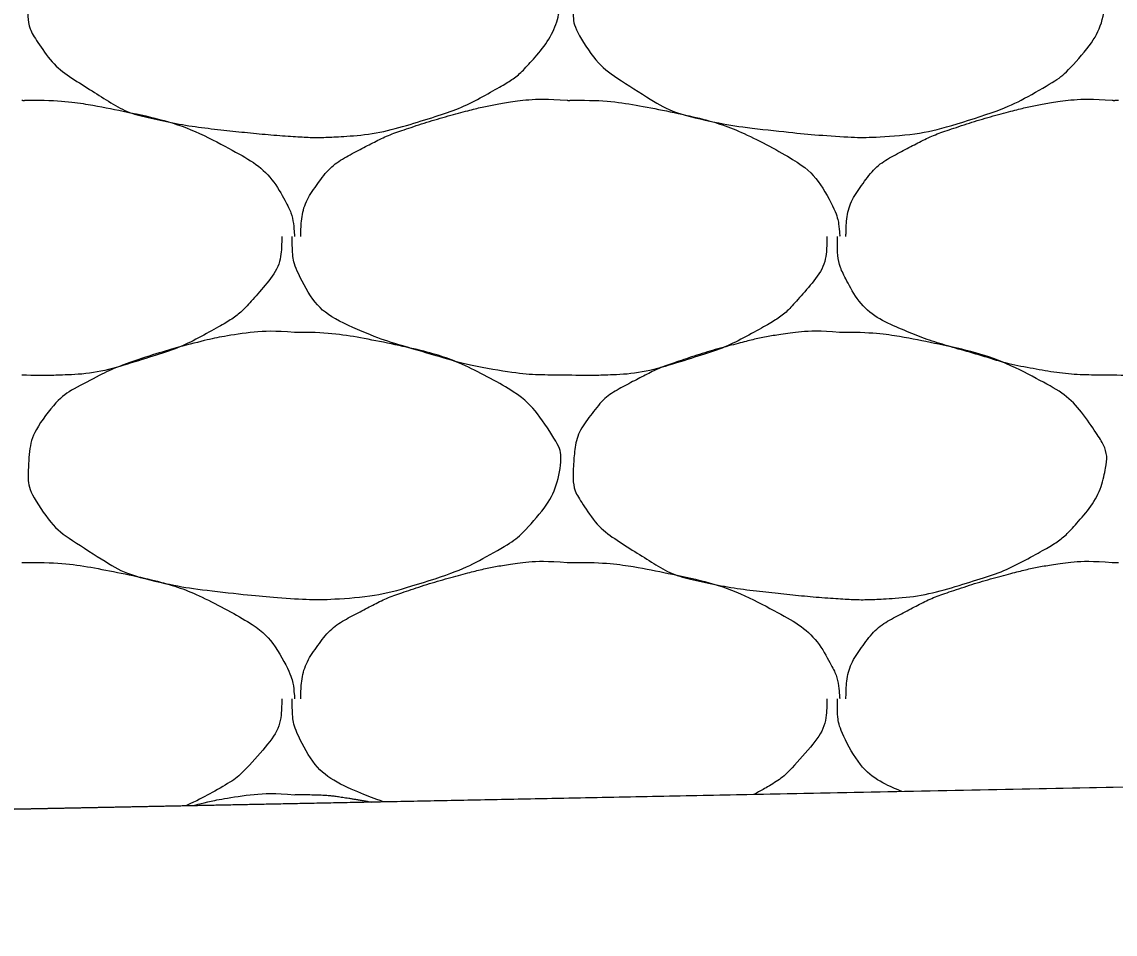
# Model space of a CAD drawing. Extents: x 1373719 to 1374161, y 379835 to 380167.
# Drawn here: x 1373948.682 to 1373949.606, y 380058.646 to 380059.416 of the extents above; entities that cross this region are included whole.
import ezdxf

# ---------------------------------------------------------------- set-up
doc = ezdxf.new("R2010")
doc.units = 0
doc.layers.add('Aggregate Base Course', color=7, linetype='Continuous')
doc.layers.add('SIGNATURE', color=7, linetype='Continuous')

msp = doc.modelspace()

# ---------------------------------------------------------------- linework, layer by layer
msp.add_line((1373964.73412, 380059.07229), (1373943.39751, 380058.64556))
at = {"layer": 'Aggregate Base Course'}
for points, degree in [([(1373948.91241, 380059.54462), (1373948.93877, 380059.54498), (1373948.96522, 380059.54101), (1373948.99161, 380059.53562), (1373949.02383, 380059.52904), (1373949.05352, 380059.51924), (1373949.08341, 380059.50322), (1373949.10334, 380059.49254), (1373949.11698, 380059.47807), (1373949.13021, 380059.45822), (1373949.1359, 380059.44968), (1373949.13896, 380059.43985), (1373949.13741, 380059.43122), (1373949.13437, 380059.41432), (1373949.12556, 380059.39753), (1373949.11221, 380059.38262), (1373949.10377, 380059.3732), (1373949.09545, 380059.36685), (1373949.08521, 380059.36102), (1373949.06707, 380059.35071), (1373949.04919, 380059.34207), (1373949.02941, 380059.33582), (1373949.00385, 380059.32775), (1373948.97833, 380059.32127), (1373948.95201, 380059.31962), (1373948.93882, 380059.3188), (1373948.92557, 380059.31874), (1373948.91241, 380059.31962), (1373948.89258, 380059.32094), (1373948.8728, 380059.32285), (1373948.85301, 380059.32502), (1373948.83121, 380059.32741), (1373948.8097, 380059.33085), (1373948.78821, 380059.33582), (1373948.77055, 380059.3399), (1373948.75538, 380059.34934), (1373948.73961, 380059.35922), (1373948.72173, 380059.37042), (1373948.70721, 380059.38134), (1373948.69461, 380059.40062), (1373948.68813, 380059.41053), (1373948.68683, 380059.42114), (1373948.68741, 380059.43122), (1373948.68825, 380059.44582), (1373948.69132, 380059.46053), (1373948.70181, 380059.47442), (1373948.71242, 380059.48848), (1373948.72397, 380059.49601), (1373948.73781, 380059.50322), (1373948.74965, 380059.5094), (1373948.76128, 380059.51519), (1373948.77381, 380059.51942), (1373948.79169, 380059.52546), (1373948.80954, 380059.53086), (1373948.82781, 380059.53562), (1373948.83913, 380059.53857), (1373948.85045, 380059.54101), (1373948.86201, 380059.54282), (1373948.87868, 380059.54543), (1373948.8957, 380059.54606), (1373948.91241, 380059.54462)], 3), ([(1373949.37321, 380059.54462), (1373949.39957, 380059.54498), (1373949.42602, 380059.54101), (1373949.48463, 380059.52904), (1373949.51432, 380059.51924), (1373949.56414, 380059.49254), (1373949.57778, 380059.47807), (1373949.5967, 380059.44968), (1373949.59976, 380059.43985), (1373949.59517, 380059.41432), (1373949.58636, 380059.39753), (1373949.56457, 380059.3732), (1373949.55625, 380059.36685), (1373949.52787, 380059.35071), (1373949.50999, 380059.34207), (1373949.46465, 380059.32775), (1373949.43913, 380059.32127), (1373949.39962, 380059.3188), (1373949.38637, 380059.31874), (1373949.35338, 380059.32094), (1373949.3336, 380059.32285), (1373949.29201, 380059.32741), (1373949.2705, 380059.33085), (1373949.23135, 380059.3399), (1373949.21618, 380059.34934), (1373949.18253, 380059.37042), (1373949.16801, 380059.38134), (1373949.14893, 380059.41053), (1373949.14763, 380059.42114), (1373949.14905, 380059.44582), (1373949.15212, 380059.46053), (1373949.17322, 380059.48848), (1373949.18477, 380059.49601), (1373949.21045, 380059.5094), (1373949.22208, 380059.51519), (1373949.25249, 380059.52546), (1373949.27034, 380059.53086), (1373949.29993, 380059.53857), (1373949.31125, 380059.54101), (1373949.33948, 380059.54543), (1373949.3565, 380059.54606), (1373949.37321, 380059.54462)], 3), ([(1373948.68201, 380059.35022), (1373948.6838, 380059.35012), (1373948.68561, 380059.35033), (1373948.68741, 380059.35022)], 2), ([(1373948.68741, 380059.35022), (1373948.71377, 380059.35058), (1373948.74022, 380059.34661), (1373948.76661, 380059.34122), (1373948.79883, 380059.33464), (1373948.82852, 380059.32484), (1373948.85841, 380059.30882), (1373948.87834, 380059.29814), (1373948.89425, 380059.28423), (1373948.90521, 380059.26382), (1373948.90992, 380059.25504), (1373948.91168, 380059.24611), (1373948.91241, 380059.23682), (1373948.91245, 380059.23622), (1373948.91252, 380059.23561), (1373948.91241, 380059.23502)], 3), ([(1373948.91781, 380059.23502), (1373948.91783, 380059.23562), (1373948.91779, 380059.23622), (1373948.91781, 380059.23682), (1373948.91814, 380059.252), (1373948.92242, 380059.26657), (1373948.93221, 380059.28002), (1373948.94211, 380059.29364), (1373948.95437, 380059.30161), (1373948.96821, 380059.30882), (1373948.98005, 380059.315), (1373948.99168, 380059.32079), (1373949.00421, 380059.32502), (1373949.02209, 380059.33106), (1373949.03994, 380059.33646), (1373949.05821, 380059.34122), (1373949.06953, 380059.34417), (1373949.08085, 380059.34661), (1373949.09241, 380059.34842), (1373949.10908, 380059.35103), (1373949.1261, 380059.35166), (1373949.14281, 380059.35022)], 3), ([(1373949.14281, 380059.35022), (1373949.1446, 380059.35012), (1373949.14641, 380059.35033), (1373949.14821, 380059.35022)], 2), ([(1373949.14821, 380059.35022), (1373949.17457, 380059.35058), (1373949.20102, 380059.34661), (1373949.25963, 380059.33464), (1373949.28932, 380059.32484), (1373949.33914, 380059.29814), (1373949.35505, 380059.28423), (1373949.37072, 380059.25504), (1373949.37248, 380059.24611), (1373949.37325, 380059.23622), (1373949.37332, 380059.23561), (1373949.37321, 380059.23502)], 3), ([(1373949.37861, 380059.23502), (1373949.37863, 380059.23562), (1373949.37859, 380059.23622), (1373949.37861, 380059.23682), (1373949.37894, 380059.252), (1373949.38322, 380059.26657), (1373949.39301, 380059.28002), (1373949.40291, 380059.29364), (1373949.41517, 380059.30161), (1373949.42901, 380059.30882), (1373949.44085, 380059.315), (1373949.45248, 380059.32079), (1373949.46501, 380059.32502), (1373949.48289, 380059.33106), (1373949.50074, 380059.33646), (1373949.51901, 380059.34122), (1373949.53033, 380059.34417), (1373949.54165, 380059.34661), (1373949.55321, 380059.34842), (1373949.56988, 380059.35103), (1373949.5869, 380059.35166), (1373949.60361, 380059.35022)], 3), ([(1373949.60361, 380059.35022), (1373949.6054, 380059.35012), (1373949.60721, 380059.35033), (1373949.60901, 380059.35022)], 2), ([(1373948.90161, 380059.23502), (1373948.90165, 380059.23322), (1373948.90167, 380059.23142), (1373948.90161, 380059.22962), (1373948.90094, 380059.21138), (1373948.88936, 380059.19556), (1373948.87641, 380059.18102), (1373948.86822, 380059.17183), (1373948.85965, 380059.16525), (1373948.84941, 380059.15942), (1373948.83127, 380059.14911), (1373948.81339, 380059.14047), (1373948.79361, 380059.13422), (1373948.76805, 380059.12615), (1373948.74256, 380059.11905), (1373948.71621, 380059.11802), (1373948.70481, 380059.11758), (1373948.69339, 380059.11751), (1373948.68201, 380059.11802)], 3), ([(1373949.14281, 380059.11802), (1373949.14041, 380059.11802), (1373949.13801, 380059.11802), (1373949.11572, 380059.11802), (1373949.09592, 380059.11988), (1373949.05518, 380059.1272), (1373949.03512, 380059.13362), (1373948.997, 380059.14457), (1373948.97992, 380059.15027), (1373948.94375, 380059.16581), (1373948.92789, 380059.17961), (1373948.91262, 380059.209), (1373948.91061, 380059.21914), (1373948.91061, 380059.23142), (1373948.91061, 380059.23322), (1373948.91061, 380059.23502)], 3), ([(1373949.36241, 380059.23502), (1373949.36245, 380059.23322), (1373949.36247, 380059.23142), (1373949.36241, 380059.22962), (1373949.36174, 380059.21138), (1373949.35016, 380059.19556), (1373949.33721, 380059.18102), (1373949.32902, 380059.17183), (1373949.32045, 380059.16525), (1373949.31021, 380059.15942), (1373949.29207, 380059.14911), (1373949.27419, 380059.14047), (1373949.25441, 380059.13422), (1373949.22885, 380059.12615), (1373949.20336, 380059.11905), (1373949.17701, 380059.11802), (1373949.16561, 380059.11758), (1373949.15419, 380059.11751), (1373949.14281, 380059.11802)], 3), ([(1373949.60361, 380059.11802), (1373949.60121, 380059.11802), (1373949.59881, 380059.11802), (1373949.59641, 380059.11802), (1373949.57652, 380059.11802), (1373949.55672, 380059.11988), (1373949.53701, 380059.12342), (1373949.51598, 380059.1272), (1373949.49592, 380059.13362), (1373949.47546, 380059.1395), (1373949.4578, 380059.14457), (1373949.44072, 380059.15027), (1373949.42361, 380059.15762), (1373949.40455, 380059.16581), (1373949.38869, 380059.17961), (1373949.37861, 380059.19902), (1373949.37342, 380059.209), (1373949.37141, 380059.21914), (1373949.37141, 380059.22962), (1373949.37141, 380059.23142), (1373949.37141, 380059.23322), (1373949.37141, 380059.23502)], 3), ([(1373949.82321, 380059.23502), (1373949.82325, 380059.23322), (1373949.82327, 380059.23142), (1373949.82321, 380059.22962), (1373949.82254, 380059.21138), (1373949.81096, 380059.19556), (1373949.79801, 380059.18102), (1373949.78982, 380059.17183), (1373949.78125, 380059.16525), (1373949.77101, 380059.15942), (1373949.75287, 380059.14911), (1373949.73499, 380059.14047), (1373949.71521, 380059.13422), (1373949.68965, 380059.12615), (1373949.66416, 380059.11905), (1373949.63781, 380059.11802), (1373949.62641, 380059.11758), (1373949.61499, 380059.11751), (1373949.60361, 380059.11802)], 3), ([(1373948.91241, 380059.15402), (1373948.93877, 380059.15438), (1373948.96522, 380059.15041), (1373949.02383, 380059.13844), (1373949.05352, 380059.12864), (1373949.10334, 380059.10194), (1373949.11698, 380059.08747), (1373949.1359, 380059.05908), (1373949.13896, 380059.04925), (1373949.13437, 380059.02372), (1373949.12556, 380059.00693), (1373949.10377, 380058.9826), (1373949.09545, 380058.97625), (1373949.06707, 380058.96011), (1373949.04919, 380058.95147), (1373949.00385, 380058.93715), (1373948.97833, 380058.93067), (1373948.93882, 380058.9282), (1373948.92557, 380058.92814), (1373948.89258, 380058.93034), (1373948.8728, 380058.93225), (1373948.83121, 380058.93681), (1373948.8097, 380058.94025), (1373948.77055, 380058.9493), (1373948.75538, 380058.95874), (1373948.72173, 380058.97982), (1373948.70721, 380058.99074), (1373948.68813, 380059.01993), (1373948.68683, 380059.03054), (1373948.68825, 380059.05522), (1373948.69132, 380059.06993), (1373948.71242, 380059.09788), (1373948.72397, 380059.10541), (1373948.74965, 380059.1188), (1373948.76128, 380059.12459), (1373948.79169, 380059.13486), (1373948.80954, 380059.14026), (1373948.83913, 380059.14797), (1373948.85045, 380059.15041), (1373948.87868, 380059.15483), (1373948.8957, 380059.15546), (1373948.91241, 380059.15402)], 3), ([(1373949.37321, 380059.15402), (1373949.39957, 380059.15438), (1373949.42602, 380059.15041), (1373949.45241, 380059.14502), (1373949.48463, 380059.13844), (1373949.51432, 380059.12864), (1373949.54421, 380059.11262), (1373949.56414, 380059.10194), (1373949.57778, 380059.08747), (1373949.59101, 380059.06762), (1373949.5967, 380059.05908), (1373949.59976, 380059.04925), (1373949.59821, 380059.04062), (1373949.59517, 380059.02372), (1373949.58636, 380059.00693), (1373949.57301, 380058.99202), (1373949.56457, 380058.9826), (1373949.55625, 380058.97625), (1373949.54601, 380058.97042), (1373949.52787, 380058.96011), (1373949.50999, 380058.95147), (1373949.49021, 380058.94522), (1373949.46465, 380058.93715), (1373949.43913, 380058.93067), (1373949.41281, 380058.92902), (1373949.39962, 380058.9282), (1373949.38637, 380058.92814), (1373949.37321, 380058.92902), (1373949.35338, 380058.93034), (1373949.3336, 380058.93225), (1373949.31381, 380058.93442), (1373949.29201, 380058.93681), (1373949.2705, 380058.94025), (1373949.24901, 380058.94522), (1373949.23135, 380058.9493), (1373949.21618, 380058.95874), (1373949.20041, 380058.96862), (1373949.18253, 380058.97982), (1373949.16801, 380058.99074), (1373949.15541, 380059.01002), (1373949.14893, 380059.01993), (1373949.14763, 380059.03054), (1373949.14821, 380059.04062), (1373949.14905, 380059.05522), (1373949.15212, 380059.06993), (1373949.16261, 380059.08382), (1373949.17322, 380059.09788), (1373949.18477, 380059.10541), (1373949.19861, 380059.11262), (1373949.21045, 380059.1188), (1373949.22208, 380059.12459), (1373949.23461, 380059.12882), (1373949.25249, 380059.13486), (1373949.27034, 380059.14026), (1373949.28861, 380059.14502), (1373949.29993, 380059.14797), (1373949.31125, 380059.15041), (1373949.32281, 380059.15222), (1373949.33948, 380059.15483), (1373949.3565, 380059.15546), (1373949.37321, 380059.15402)], 3), ([(1373948.68201, 380058.95962), (1373948.6838, 380058.95952), (1373948.68561, 380058.95973), (1373948.68741, 380058.95962)], 2), ([(1373948.68741, 380058.95962), (1373948.71377, 380058.95998), (1373948.74022, 380058.95601), (1373948.79883, 380058.94404), (1373948.82852, 380058.93424), (1373948.87834, 380058.90754), (1373948.89425, 380058.89363), (1373948.90992, 380058.86444), (1373948.91168, 380058.85551), (1373948.91245, 380058.84562), (1373948.91252, 380058.84501), (1373948.91241, 380058.84442)], 3), ([(1373948.91781, 380058.84442), (1373948.91783, 380058.84502), (1373948.91779, 380058.84562), (1373948.91781, 380058.84622), (1373948.91814, 380058.8614), (1373948.92242, 380058.87597), (1373948.93221, 380058.88942), (1373948.94211, 380058.90304), (1373948.95437, 380058.91101), (1373948.96821, 380058.91822), (1373948.98005, 380058.9244), (1373948.99168, 380058.93019), (1373949.00421, 380058.93442), (1373949.02209, 380058.94046), (1373949.03994, 380058.94586), (1373949.05821, 380058.95062), (1373949.06953, 380058.95357), (1373949.08085, 380058.95601), (1373949.09241, 380058.95782), (1373949.10908, 380058.96043), (1373949.1261, 380058.96106), (1373949.14281, 380058.95962)], 3), ([(1373949.14281, 380058.95962), (1373949.1446, 380058.95952), (1373949.14641, 380058.95973), (1373949.14821, 380058.95962)], 2), ([(1373949.14821, 380058.95962), (1373949.17457, 380058.95998), (1373949.20102, 380058.95601), (1373949.22741, 380058.95062), (1373949.25963, 380058.94404), (1373949.28932, 380058.93424), (1373949.31921, 380058.91822), (1373949.33914, 380058.90754), (1373949.35505, 380058.89363), (1373949.36601, 380058.87322), (1373949.37072, 380058.86444), (1373949.37248, 380058.85551), (1373949.37321, 380058.84622), (1373949.37325, 380058.84562), (1373949.37332, 380058.84501), (1373949.37321, 380058.84442)], 3), ([(1373949.37861, 380058.84442), (1373949.37863, 380058.84502), (1373949.37859, 380058.84562), (1373949.37861, 380058.84622), (1373949.37894, 380058.8614), (1373949.38322, 380058.87597), (1373949.39301, 380058.88942), (1373949.40291, 380058.90304), (1373949.41517, 380058.91101), (1373949.42901, 380058.91822), (1373949.44085, 380058.9244), (1373949.45248, 380058.93019), (1373949.46501, 380058.93442), (1373949.48289, 380058.94046), (1373949.50074, 380058.94586), (1373949.51901, 380058.95062), (1373949.53033, 380058.95357), (1373949.54165, 380058.95601), (1373949.55321, 380058.95782), (1373949.56988, 380058.96043), (1373949.5869, 380058.96106), (1373949.60361, 380058.95962)], 3), ([(1373949.60361, 380058.95962), (1373949.6054, 380058.95952), (1373949.60721, 380058.95973), (1373949.60901, 380058.95962)], 2), ([(1373948.90161, 380058.84442), (1373948.90165, 380058.84262), (1373948.90167, 380058.84082), (1373948.90094, 380058.82078), (1373948.88936, 380058.80496), (1373948.86822, 380058.78123), (1373948.85965, 380058.77465), (1373948.83985, 380058.76339), (1373948.83037, 380058.75842), (1373948.82065, 380058.75402)], 3), ([(1373948.98778, 380058.75737), (1373948.97941, 380058.76027), (1373948.97111, 380058.76345), (1373948.94375, 380058.77521), (1373948.92789, 380058.78901), (1373948.91262, 380058.8184), (1373948.91061, 380058.82854), (1373948.91061, 380058.84082), (1373948.91061, 380058.84262), (1373948.91061, 380058.84442)], 3), ([(1373949.36241, 380058.84442), (1373949.36245, 380058.84262), (1373949.36247, 380058.84082), (1373949.36174, 380058.82078), (1373949.35016, 380058.80496), (1373949.32902, 380058.78123), (1373949.32045, 380058.77465), (1373949.30707, 380058.76704), (1373949.30395, 380058.76531), (1373949.30081, 380058.76363)], 3), ([(1373949.42571, 380058.76613), (1373949.42501, 380058.76642), (1373949.42431, 380058.76672), (1373949.40455, 380058.77521), (1373949.38869, 380058.78901), (1373949.37342, 380058.8184), (1373949.37141, 380058.82854), (1373949.37141, 380058.84082), (1373949.37141, 380058.84262), (1373949.37141, 380058.84442)], 3), ([(1373948.82676, 380058.75415), (1373948.82711, 380058.75424), (1373948.82746, 380058.75433), (1373948.83913, 380058.75737), (1373948.85045, 380058.75981), (1373948.87868, 380058.76423), (1373948.8957, 380058.76486), (1373948.91241, 380058.76342)], 3), ([(1373948.91241, 380058.76342), (1373948.93405, 380058.76371), (1373948.95576, 380058.76109), (1373948.97744, 380058.75716)], 2)]:
    msp.add_open_spline(points, degree=degree, dxfattribs=at)
at = {"layer": 'SIGNATURE'}
msp.add_lwpolyline([(1373943.39751, 380058.64556), (1373951.08236, 380058.79926), (1373950.5395, 380060.008), (1373949.88788, 380059.98213), (1373950.14863, 380060.24288), (1373949.71786, 380060.22565), (1373947.33919, 380059.63098)], close=True, dxfattribs=at)

doc.saveas('drawing.dxf')
